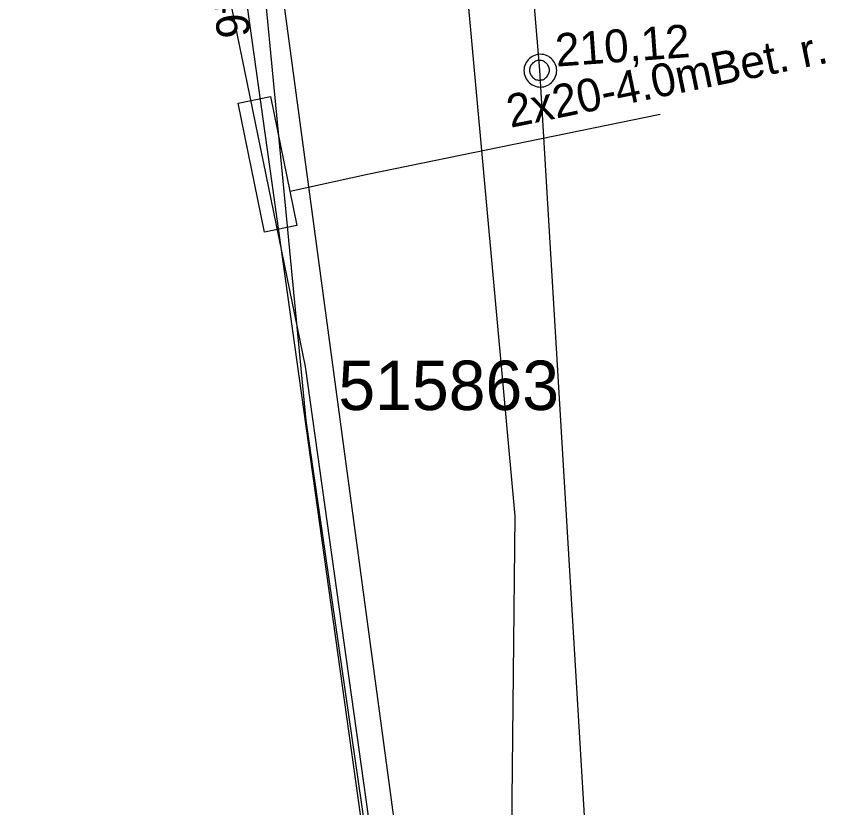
# Model space of a CAD drawing. Extents: x -746464 to -745690, y -1051581 to -1049993.
# Drawn here: x -746290.73 to -746266.18, y -1050869.96 to -1050845.94 of the extents above; entities that cross this region are included whole.
import ezdxf

# ---------------------------------------------------------------- set-up
doc = ezdxf.new("R2010")
doc.units = 0
for name, color, linetype in [('45_Eltodo_popisy', 7, 'Continuous'), ('45_Eltodo_vedeni_NN_zemni', 7, 'Continuous'), ('51_PVaK_kanal_jednotna_overena poloha_rad', 7, 'Continuous'), ('51_PVaK_kanal_objekty', 7, 'Continuous'), ('51_PVaK_kanal_popisy', 7, 'Continuous'), ('51_PVaK_vodovod_NEPROVOZUJE PVK_overena poloha', 7, 'Continuous'), ('55_PREdi_chranicky', 7, 'Continuous'), ('55_PREdi_NN', 7, 'Continuous'), ('55_PREdi_stavby_popisy', 7, 'Continuous')]:
    doc.layers.add(name, color=color, linetype=linetype)

msp = doc.modelspace()

# ---------------------------------------------------------------- linework, layer by layer
at = {"layer": '45_Eltodo_vedeni_NN_zemni'}
for points in [[(-746281.937, -1050858.207), (-746284.173, -1050834.937)], [(-746278.957, -1050878.792), (-746281.937, -1050858.207)]]:
    msp.add_lwpolyline(points, dxfattribs=at)
at = {"layer": '51_PVaK_kanal_jednotna_overena poloha_rad'}
msp.add_line((-746274.86, -1050847.58), (-746272.1, -1050893.64), dxfattribs=at)
msp.add_lwpolyline([(-746276.44, -1050828.67), (-746275.393, -1050841.202), (-746274.86, -1050847.58)], dxfattribs=at)
at = {"layer": '51_PVaK_kanal_objekty'}
for points in [[(-746274.33, -1050847.59), (-746274.34, -1050847.54), (-746274.34, -1050847.49), (-746274.36, -1050847.44), (-746274.38, -1050847.39), (-746274.4, -1050847.34), (-746274.43, -1050847.3), (-746274.46, -1050847.26), (-746274.5, -1050847.22), (-746274.54, -1050847.19), (-746274.58, -1050847.16), (-746274.63, -1050847.14), (-746274.68, -1050847.12), (-746274.73, -1050847.1), (-746274.78, -1050847.1), (-746274.83, -1050847.09), (-746274.88, -1050847.1), (-746274.93, -1050847.1), (-746274.98, -1050847.12), (-746275.03, -1050847.14), (-746275.08, -1050847.16), (-746275.12, -1050847.19), (-746275.16, -1050847.22), (-746275.2, -1050847.26), (-746275.23, -1050847.3), (-746275.26, -1050847.34), (-746275.28, -1050847.39), (-746275.3, -1050847.44), (-746275.32, -1050847.49), (-746275.32, -1050847.54), (-746275.33, -1050847.59), (-746275.32, -1050847.64), (-746275.32, -1050847.69), (-746275.3, -1050847.74), (-746275.28, -1050847.79), (-746275.26, -1050847.84), (-746275.23, -1050847.88), (-746275.2, -1050847.92), (-746275.16, -1050847.96), (-746275.12, -1050847.99), (-746275.08, -1050848.02), (-746275.03, -1050848.04), (-746274.98, -1050848.06), (-746274.93, -1050848.08), (-746274.88, -1050848.08), (-746274.83, -1050848.09), (-746274.78, -1050848.08), (-746274.73, -1050848.08), (-746274.68, -1050848.06), (-746274.63, -1050848.04), (-746274.58, -1050848.02), (-746274.54, -1050847.99), (-746274.5, -1050847.96), (-746274.46, -1050847.92), (-746274.43, -1050847.88), (-746274.4, -1050847.84), (-746274.38, -1050847.79), (-746274.36, -1050847.74), (-746274.34, -1050847.69), (-746274.34, -1050847.64), (-746274.33, -1050847.59)], [(-746274.56, -1050847.58), (-746274.56, -1050847.55), (-746274.566, -1050847.52), (-746274.572, -1050847.49), (-746274.584, -1050847.46), (-746274.602, -1050847.43), (-746274.62, -1050847.406), (-746274.638, -1050847.382), (-746274.662, -1050847.358), (-746274.686, -1050847.34), (-746274.71, -1050847.322), (-746274.74, -1050847.304), (-746274.77, -1050847.292), (-746274.8, -1050847.286), (-746274.83, -1050847.28), (-746274.86, -1050847.28), (-746274.89, -1050847.28), (-746274.92, -1050847.286), (-746274.95, -1050847.292), (-746274.98, -1050847.304), (-746275.01, -1050847.322), (-746275.034, -1050847.34), (-746275.058, -1050847.358), (-746275.082, -1050847.382), (-746275.1, -1050847.406), (-746275.118, -1050847.43), (-746275.136, -1050847.46), (-746275.148, -1050847.49), (-746275.154, -1050847.52), (-746275.16, -1050847.55), (-746275.16, -1050847.58), (-746275.16, -1050847.61), (-746275.154, -1050847.64), (-746275.148, -1050847.67), (-746275.136, -1050847.7), (-746275.118, -1050847.73), (-746275.1, -1050847.754), (-746275.082, -1050847.778), (-746275.058, -1050847.802), (-746275.034, -1050847.82), (-746275.01, -1050847.838), (-746274.98, -1050847.856), (-746274.95, -1050847.868), (-746274.92, -1050847.874), (-746274.89, -1050847.88), (-746274.86, -1050847.88), (-746274.83, -1050847.88), (-746274.8, -1050847.874), (-746274.77, -1050847.868), (-746274.74, -1050847.856), (-746274.71, -1050847.838), (-746274.686, -1050847.82), (-746274.662, -1050847.802), (-746274.638, -1050847.778), (-746274.62, -1050847.754), (-746274.602, -1050847.73), (-746274.584, -1050847.7), (-746274.572, -1050847.67), (-746274.566, -1050847.64), (-746274.56, -1050847.61), (-746274.56, -1050847.58)]]:
    msp.add_lwpolyline(points, dxfattribs=at)
at = {"layer": '51_PVaK_vodovod_NEPROVOZUJE PVK_overena poloha'}
msp.add_lwpolyline([(-746275.698, -1050870.66), (-746275.6, -1050861.11), (-746279.61, -1050817.06), (-746281.74, -1050802.05), (-746285.15, -1050798.86), (-746286.8, -1050797.62), (-746286.66, -1050793.76)], dxfattribs=at)
at = {"layer": '55_PREdi_chranicky'}
msp.add_lwpolyline([(-746282.218, -1050852.295), (-746283.197, -1050852.494), (-746283.996, -1050848.575), (-746283.017, -1050848.376), (-746282.218, -1050852.295)], close=True, dxfattribs=at)
at = {"layer": '55_PREdi_NN'}
for points in [[(-746290.729, -1050793.257), (-746289.249, -1050793.188), (-746288.398, -1050793.165), (-746287.974, -1050800.368), (-746289.857, -1050806.206), (-746286.467, -1050807.807), (-746282.228, -1050839.071), (-746283.077, -1050842.109), (-746279.169, -1050871.142)], [(-746290.676, -1050806.684), (-746287.88, -1050808.51), (-746283.935, -1050838.417), (-746283.467, -1050842.384), (-746284.837, -1050842.564), (-746281.964, -1050856.565), (-746279.901, -1050871.291), (-746278.574, -1050880.759), (-746278.285, -1050882.645), (-746280.886, -1050889.589), (-746282.361, -1050890.307)], [(-746281.082, -1050871.305), (-746280.15, -1050871.175), (-746284.275, -1050841.667), (-746283.359, -1050839.19), (-746287.503, -1050808.608), (-746290.187, -1050807.384), (-746290.484, -1050808.207)]]:
    msp.add_lwpolyline(points, dxfattribs=at)
at = {"layer": '55_PREdi_stavby_popisy'}
msp.add_lwpolyline([(-746282.416, -1050851.244), (-746280.076, -1050850.729), (-746271.202, -1050848.91)], dxfattribs=at)

# ---------------------------------------------------------------- texts
at = {"layer": '45_Eltodo_popisy'}
msp.add_text('515863', height=1.5, dxfattribs=at).set_placement((-746280.959, -1050857.89))
at = {"layer": '51_PVaK_kanal_popisy'}
for s, rotation, p in [('212,46', 275.002, (-746284.985, -1050842.569)), ('210,12', 4.0932, (-746274.346, -1050847.471))]:
    msp.add_text(s, height=1, rotation=rotation, dxfattribs=at).set_placement(p)
at = {"layer": '55_PREdi_stavby_popisy'}
msp.add_text('2x20-4.0mBet. r.', height=1, rotation=11.5836, dxfattribs=at).set_placement((-746275.739, -1050849.33))

doc.saveas('drawing.dxf')
